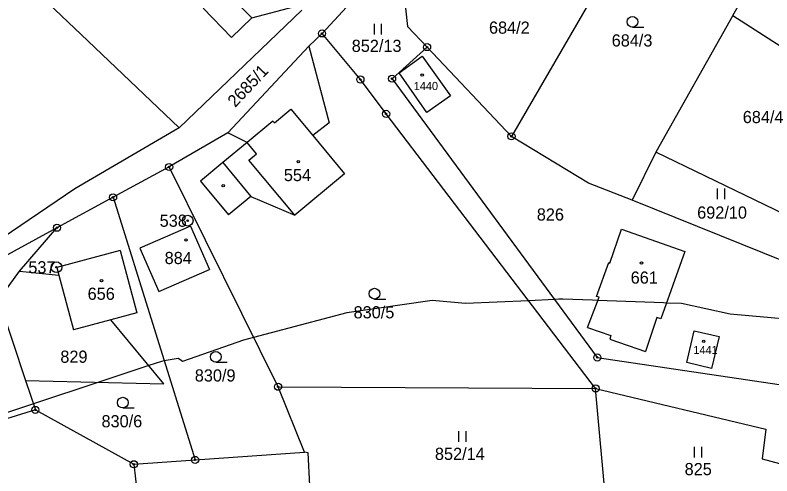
# Model space of a CAD drawing. Extents: x -439246 to -433691, y -1130252 to -1121148.
# Drawn here: x -438131.8 to -438026.1, y -1124452.9 to -1124388.5 of the extents above; entities that cross this region are included whole.
import ezdxf

# ---------------------------------------------------------------- set-up
doc = ezdxf.new("R2010")
doc.units = 0
for name, color, linetype in [('Vrstva 1', 7, 'Continuous'), ('Vrstva 17', 7, 'Continuous'), ('Vrstva 18', 7, 'Continuous'), ('Vrstva 19', 7, 'Continuous'), ('Vrstva 24', 7, 'Continuous'), ('Vrstva 25', 7, 'Continuous'), ('Vrstva 3', 7, 'Continuous'), ('Vrstva 37', 7, 'Continuous'), ('Vrstva 4', 7, 'Continuous'), ('Vrstva 52', 7, 'Continuous')]:
    doc.layers.add(name, color=color, linetype=linetype)

msp = doc.modelspace()

# ---------------------------------------------------------------- linework, layer by layer
at = {"layer": 'Vrstva 1'}
for p, q in [((-438043.58, -1124372.91), (-438062.51, -1124405.49)), ((-438098.78, -1124388.91), (-438092.79, -1124387.35)), ((-438078.21, -1124396.62), (-438074.98, -1124394.27)), ((-438074.98, -1124394.27), (-438071.03, -1124399.83)), ((-438074.32, -1124402.15), (-438078.21, -1124396.62)), ((-438071.03, -1124399.83), (-438074.32, -1124402.15)), ((-438048.77, -1124423.2), (-438047.12, -1124418.48)), ((-438047.12, -1124418.48), (-438038.29, -1124421.59)), ((-438038.29, -1124421.59), (-438041.66, -1124431.02)), ((-438050.62, -1124427.86), (-438048.93, -1124423.14)), ((-438048.93, -1124423.14), (-438048.77, -1124423.2)), ((-438051.89, -1124432.21), (-438050.28, -1124427.97)), ((-438050.28, -1124427.97), (-438050.62, -1124427.86)), ((-438042.2, -1124430.83), (-438043.81, -1124435.55)), ((-438041.66, -1124431.02), (-438042.2, -1124430.83)), ((-438051.89, -1124432.21), (-438048.64, -1124433.35)), ((-438048.64, -1124433.35), (-438048.79, -1124433.83)), ((-438038.01, -1124437.11), (-438036.97, -1124432.69)), ((-438036.97, -1124432.69), (-438033.52, -1124433.49)), ((-438033.52, -1124433.49), (-438034.56, -1124437.92)), ((-438048.79, -1124433.83), (-438043.81, -1124435.55)), ((-438034.56, -1124437.92), (-438038.01, -1124437.11))]:
    msp.add_line(p, q, dxfattribs=at)
for points in [[(-438031.57, -1124388.62), (-438025.83, -1124378.45)], [(-438078.2, -1124379.42), (-438088.97, -1124391.1)], [(-438078.2, -1124379.42), (-438077.03, -1124390.12)], [(-438130.84, -1124383.38), (-438121.67, -1124392.13)], [(-438091.79, -1124387.86), (-438108.91, -1124404.32)], [(-438101.6, -1124391.67), (-438105.59, -1124387.59)], [(-438098.78, -1124388.91), (-438101.6, -1124391.67)], [(-438031.57, -1124388.62), (-438042.35, -1124407.71)], [(-438031.57, -1124388.62), (-438012.51, -1124400.84)], [(-438074.3, -1124393.01), (-438077.03, -1124390.12)], [(-438088.97, -1124391.1), (-438090.8, -1124392.89)], [(-438083.61, -1124397.54), (-438088.97, -1124391.1)], [(-438121.67, -1124392.13), (-438108.91, -1124404.32)], [(-438090.8, -1124392.89), (-438102.14, -1124404.98)], [(-438090.8, -1124392.89), (-438087.99, -1124403.58)], [(-438074.3, -1124393.01), (-438079.19, -1124397.43)], [(-438062.51, -1124405.49), (-438074.3, -1124393.01)], [(-438080.02, -1124402.35), (-438083.61, -1124397.54)], [(-438079.19, -1124397.43), (-438050.52, -1124436.4)], [(-438050.75, -1124440.72), (-438080.02, -1124402.35)], [(-438087.99, -1124403.58), (-438090.26, -1124405.37)], [(-438108.91, -1124404.32), (-438123.51, -1124412.84)], [(-438102.14, -1124404.98), (-438110.33, -1124409.77)], [(-438099.41, -1124406.35), (-438102.14, -1124404.98)], [(-438090.26, -1124405.37), (-438085.81, -1124410.71)], [(-438051.75, -1124412.05), (-438062.51, -1124405.49)], [(-438099.41, -1124406.35), (-438102.83, -1124409.15)], [(-438042.35, -1124407.71), (-438045.65, -1124414.42)], [(-438021.51, -1124417.77), (-438042.35, -1124407.71)], [(-438102.83, -1124409.15), (-438105.95, -1124411.74)], [(-438110.33, -1124409.77), (-438118.16, -1124414.01)], [(-438095.11, -1124440.49), (-438110.33, -1124409.77)], [(-438085.81, -1124410.71), (-438092.77, -1124416.5)], [(-438105.95, -1124411.74), (-438102.02, -1124416.47)], [(-438045.65, -1124414.42), (-438051.75, -1124412.05)], [(-438123.51, -1124412.84), (-438137.45, -1124422.27)], [(-438118.16, -1124414.01), (-438125.99, -1124418.26)], [(-438118.16, -1124414.01), (-438106.7, -1124450.72)], [(-438098.9, -1124413.89), (-438102.02, -1124416.47)], [(-438098.9, -1124413.89), (-438092.77, -1124416.5)], [(-438024.29, -1124423.05), (-438045.65, -1124414.42)], [(-438125.99, -1124418.26), (-438135.01, -1124423.15)], [(-438131.23, -1124424.32), (-438125.99, -1124418.26)], [(-438107.35, -1124418.03), (-438114.4, -1124421.1)], [(-438107.35, -1124418.03), (-438104.71, -1124424.1)], [(-438117.15, -1124421.46), (-438126.01, -1124423.82)], [(-438117.15, -1124421.46), (-438114.83, -1124430.16)], [(-438114.4, -1124421.1), (-438111.75, -1124427.17)], [(-438126.01, -1124423.82), (-438125.72, -1124424.91)], [(-438111.75, -1124427.17), (-438104.71, -1124424.1)], [(-438134.18, -1124428.34), (-438131.23, -1124424.32)], [(-438131.23, -1124424.32), (-438125.72, -1124424.91)], [(-438125.72, -1124424.91), (-438123.69, -1124432.52)], [(-438134.18, -1124428.34), (-438130.4, -1124439.61)], [(-438114.83, -1124430.16), (-438118.47, -1124431.13)], [(-438118.47, -1124431.13), (-438123.69, -1124432.52)], [(-438111.05, -1124440.07), (-438118.47, -1124431.13)], [(-438050.52, -1124436.4), (-438020.11, -1124440.9)], [(-438130.4, -1124439.61), (-438111.05, -1124440.07)], [(-438130.4, -1124439.61), (-438129.01, -1124443.73)], [(-438095.11, -1124440.49), (-438050.75, -1124440.72)], [(-438091.43, -1124449.64), (-438095.11, -1124440.49)], [(-438050.75, -1124440.72), (-438026.97, -1124446.43)], [(-438049.3, -1124457.07), (-438050.75, -1124440.72)], [(-438129.01, -1124443.73), (-438137.12, -1124446.23)], [(-438129.01, -1124443.73), (-438115.26, -1124451.33)], [(-438026.97, -1124446.43), (-438027.5, -1124450.55)], [(-438106.7, -1124450.72), (-438091.43, -1124449.64)], [(-438090.91, -1124449.72), (-438091.43, -1124449.64)], [(-438090.42, -1124458.84), (-438090.91, -1124449.72)], [(-438027.5, -1124450.55), (-438022.13, -1124451.99)], [(-438115.26, -1124451.33), (-438106.7, -1124450.72)], [(-438115.26, -1124451.33), (-438113.18, -1124469.78)]]:
    msp.add_lwpolyline(points, dxfattribs=at)
at = {"layer": 'Vrstva 24'}
for centre, radius in [((-438088.97, -1124391.1), 0.5), ((-438088.97, -1124391.1), 0.1), ((-438074.3, -1124393.01), 0.5), ((-438074.3, -1124393.01), 0.1), ((-438083.61, -1124397.54), 0.5), ((-438083.61, -1124397.54), 0.1), ((-438079.19, -1124397.43), 0.5), ((-438079.19, -1124397.43), 0.1), ((-438080.02, -1124402.35), 0.5), ((-438080.02, -1124402.35), 0.1), ((-438062.51, -1124405.49), 0.5), ((-438062.51, -1124405.49), 0.1), ((-438110.33, -1124409.77), 0.5), ((-438110.33, -1124409.77), 0.1), ((-438118.16, -1124414.01), 0.5), ((-438118.16, -1124414.01), 0.1), ((-438107.73, -1124417.28), 0.75), ((-438125.99, -1124418.26), 0.5), ((-438107.73, -1124417.28), 0.1), ((-438125.99, -1124418.26), 0.1), ((-438126.06, -1124423.79), 0.75), ((-438126.06, -1124423.79), 0.1), ((-438050.52, -1124436.4), 0.5), ((-438050.52, -1124436.4), 0.1), ((-438095.11, -1124440.49), 0.5), ((-438095.11, -1124440.49), 0.1), ((-438050.75, -1124440.72), 0.5), ((-438050.75, -1124440.72), 0.1), ((-438129.01, -1124443.73), 0.5), ((-438129.01, -1124443.73), 0.1), ((-438106.7, -1124450.72), 0.5), ((-438115.26, -1124451.33), 0.5), ((-438115.26, -1124451.33), 0.1), ((-438106.7, -1124450.72), 0.1)]:
    msp.add_circle(centre, radius, dxfattribs=at)
at = {"layer": 'Vrstva 25'}
for p, q in [((-438081.66, -1124391.26), (-438081.66, -1124389.76)), ((-438080.66, -1124391.26), (-438080.66, -1124389.76)), ((-438045.61, -1124390.23), (-438044.01, -1124390.23)), ((-438033.73, -1124414.29), (-438033.73, -1124412.79)), ((-438032.73, -1124414.29), (-438032.73, -1124412.79)), ((-438081.64, -1124428.23), (-438080.04, -1124428.23)), ((-438103.81, -1124437.06), (-438102.21, -1124437.06)), ((-438116.8, -1124443.46), (-438115.2, -1124443.46)), ((-438069.85, -1124448.19), (-438069.85, -1124446.69)), ((-438068.85, -1124448.19), (-438068.85, -1124446.69)), ((-438036.94, -1124450.4), (-438036.94, -1124448.9)), ((-438035.94, -1124450.4), (-438035.94, -1124448.9))]:
    msp.add_line(p, q, dxfattribs=at)
for centre, radius in [((-438045.61, -1124389.48), 0.75), ((-438074.98, -1124396.92), 0.175), ((-438092.28, -1124409.04), 0.175), ((-438102.77, -1124412.38), 0.175), ((-438107.98, -1124419.97), 0.175), ((-438044.35, -1124423.2), 0.175), ((-438119.77, -1124425.67), 0.175), ((-438081.64, -1124427.48), 0.75), ((-438035.66, -1124434.15), 0.175), ((-438103.81, -1124436.31), 0.75), ((-438116.8, -1124442.71), 0.75)]:
    msp.add_circle(centre, radius, dxfattribs=at)
at = {"layer": 'Vrstva 3'}
for points in [[(-438078.21, -1124396.62), (-438074.98, -1124394.27)], [(-438074.98, -1124394.27), (-438071.03, -1124399.83)], [(-438074.32, -1124402.15), (-438078.21, -1124396.62)], [(-438071.03, -1124399.83), (-438074.32, -1124402.15)], [(-438095.62, -1124403.59), (-438093.33, -1124401.68)], [(-438093.33, -1124401.68), (-438090.26, -1124405.37)], [(-438095.82, -1124403.36), (-438099.41, -1124406.35)], [(-438095.82, -1124403.36), (-438095.62, -1124403.59)], [(-438090.26, -1124405.37), (-438085.81, -1124410.71)], [(-438098.1, -1124407.92), (-438099.41, -1124406.35)], [(-438099.17, -1124408.81), (-438098.1, -1124407.92)], [(-438092.77, -1124416.5), (-438099.17, -1124408.81)], [(-438085.81, -1124410.71), (-438092.77, -1124416.5)], [(-438107.35, -1124418.03), (-438114.4, -1124421.1)], [(-438107.35, -1124418.03), (-438104.71, -1124424.1)], [(-438048.77, -1124423.2), (-438047.12, -1124418.48)], [(-438047.12, -1124418.48), (-438038.29, -1124421.59)], [(-438117.15, -1124421.46), (-438126.01, -1124423.82)], [(-438117.15, -1124421.46), (-438114.83, -1124430.16)], [(-438114.4, -1124421.1), (-438111.75, -1124427.17)], [(-438038.29, -1124421.59), (-438041.66, -1124431.02)], [(-438126.01, -1124423.82), (-438125.72, -1124424.91)], [(-438111.75, -1124427.17), (-438104.71, -1124424.1)], [(-438050.62, -1124427.86), (-438048.93, -1124423.14)], [(-438048.93, -1124423.14), (-438048.77, -1124423.2)], [(-438125.72, -1124424.91), (-438123.69, -1124432.52)], [(-438051.89, -1124432.21), (-438050.28, -1124427.97)], [(-438050.28, -1124427.97), (-438050.62, -1124427.86)], [(-438114.83, -1124430.16), (-438118.47, -1124431.13)], [(-438118.47, -1124431.13), (-438123.69, -1124432.52)], [(-438042.2, -1124430.83), (-438043.81, -1124435.55)], [(-438041.66, -1124431.02), (-438042.2, -1124430.83)], [(-438051.89, -1124432.21), (-438048.64, -1124433.35)], [(-438048.64, -1124433.35), (-438048.79, -1124433.83)], [(-438038.01, -1124437.11), (-438036.97, -1124432.69)], [(-438036.97, -1124432.69), (-438033.52, -1124433.49)], [(-438033.52, -1124433.49), (-438034.56, -1124437.92)], [(-438048.79, -1124433.83), (-438043.81, -1124435.55)], [(-438034.56, -1124437.92), (-438038.01, -1124437.11)]]:
    msp.add_lwpolyline(points, dxfattribs=at)
at = {"layer": 'Vrstva 37'}
for centre in [(-438074.98, -1124396.92), (-438092.28, -1124409.04), (-438107.98, -1124419.97), (-438044.35, -1124423.2), (-438119.77, -1124425.67), (-438035.66, -1124434.15)]:
    msp.add_circle(centre, 0.175, dxfattribs=at)
at = {"layer": 'Vrstva 4'}
for points in [[(-438098.78, -1124388.91), (-438102.76, -1124384.83)], [(-438095.62, -1124403.59), (-438093.33, -1124401.68)], [(-438093.33, -1124401.68), (-438090.26, -1124405.37)], [(-438095.82, -1124403.36), (-438099.41, -1124406.35)], [(-438095.82, -1124403.36), (-438095.62, -1124403.59)], [(-438098.1, -1124407.92), (-438099.41, -1124406.35)], [(-438099.17, -1124408.81), (-438098.1, -1124407.92)], [(-438102.83, -1124409.15), (-438098.9, -1124413.89)], [(-438092.77, -1124416.5), (-438099.17, -1124408.81)]]:
    msp.add_lwpolyline(points, dxfattribs=at)
at = {"layer": 'Vrstva 52'}
for points in [[(-438038.75, -1124428.87), (-438040.86, -1124428.79), (-438041.27, -1124428.77), (-438050.45, -1124428.42), (-438051.19, -1124428.39), (-438055.32, -1124428.23), (-438055.9, -1124428.26), (-438056.49, -1124428.29), (-438060.1, -1124428.46), (-438068.92, -1124428.87), (-438073.59, -1124428.44), (-438085.49, -1124430.14), (-438098.52, -1124433.59), (-438099.94, -1124433.97), (-438108.44, -1124436.94), (-438108.83, -1124436.68), (-438109.08, -1124436.52), (-438111.02, -1124436.87), (-438111.41, -1124436.94), (-438113.16, -1124437.53), (-438120.15, -1124439.85), (-438129.29, -1124442.9), (-438137.12, -1124445.51)], [(-437970.85, -1124438.79), (-437972.23, -1124438.67), (-437973.63, -1124438.55), (-437976.11, -1124438.34), (-437984.07, -1124437.35), (-437995.83, -1124435.88), (-437997.53, -1124435.03), (-438012.83, -1124432.06), (-438018.41, -1124431.56), (-438031.95, -1124430.36), (-438038.75, -1124428.87)]]:
    msp.add_lwpolyline(points, dxfattribs=at)

# ---------------------------------------------------------------- texts
at = {"layer": 'Vrstva 17'}
for s, p in [('538', (-438111.65, -1124418.13)), ('537', (-438129.99, -1124424.64))]:
    msp.add_text(s, height=1.7, dxfattribs=at).set_placement(p)
at = {"layer": 'Vrstva 18'}
for s, p in [('684/2', (-438065.65, -1124391.14)), ('684/3', (-438048.51, -1124392.93)), ('852/13', (-438084.82, -1124393.69)), ('684/4', (-438030.2, -1124403.64)), ('826', (-438058.97, -1124417.26)), ('692/10', (-438036.57, -1124416.99)), ('830/5', (-438084.56, -1124430.93)), ('829', (-438125.52, -1124437.14)), ('830/9', (-438106.74, -1124439.76)), ('830/6', (-438119.77, -1124446.16)), ('852/14', (-438073.2, -1124450.72)), ('825', (-438038.32, -1124452.85))]:
    msp.add_text(s, height=1.7, dxfattribs=at).set_placement(p)
msp.add_text('2685/1', height=1.7, rotation=46.8334, dxfattribs=at).set_placement((-438101.1, -1124401.53))
at = {"layer": 'Vrstva 19'}
for s, height, p in [('1440', 1.14, (-438076.16, -1124399.02)), ('554', 1.7, (-438094.3, -1124411.75)), ('884', 1.7, (-438110.95, -1124423.34)), ('661', 1.7, (-438045.86, -1124426.08)), ('656', 1.7, (-438121.71, -1124428.34)), ('1441', 1.14, (-438037.1, -1124435.92))]:
    msp.add_text(s, height=height, dxfattribs=at).set_placement(p)

doc.saveas('drawing.dxf')
